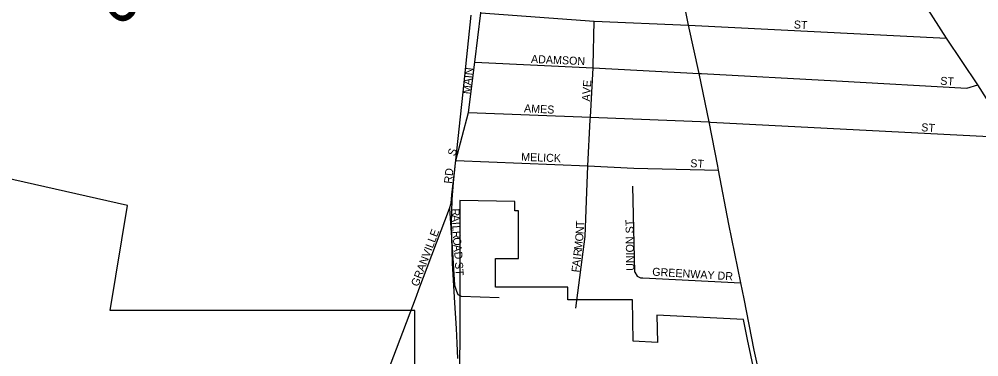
# Model space of a CAD drawing. Extents: x 1759416 to 2214760, y 252598 to 1116833.
# Drawn here: x 1969174 to 1975170, y 863094 to 865203 of the extents above; entities that cross this region are included whole.
import ezdxf

# ---------------------------------------------------------------- set-up
doc = ezdxf.new("R2010")
doc.units = 0
for name, color, linetype in [('GM_X_City_Street', 7, 'Continuous'), ('GM_X_City_Street_Text', 7, 'Continuous'), ('GM_X_Corporation', 7, 'Continuous'), ('GM_X_County_Road', 7, 'Continuous'), ('GM_X_County_Road_Text', 7, 'Continuous'), ('GM_X_Rail_Line', 7, 'Continuous'), ('GM_X_State_Route', 7, 'Continuous'), ('GM_X_Township_Subdivision', 7, 'Continuous'), ('GM_X_Township_Subdivision_Text', 7, 'Continuous')]:
    doc.layers.add(name, color=color, linetype=linetype)

msp = doc.modelspace()

# ---------------------------------------------------------------- linework, layer by layer
at = {"layer": 'GM_X_City_Street'}
for points in [[(1971901.8, 864320.6), (1971982.5, 864620.2), (1972022, 864934), (1972057.9, 865243.3), (1972111.2, 865540), (1972155, 865893.4), (1972162.1, 865925.3), (1972193.4, 866446), (1972206.2, 866741), (1972262.8, 867521.1), (1972322.4, 868170.2), (1972339.7, 868491)], [(1972057.9, 865243.3), (1972767, 865191.3), (1973355.8, 865165.8)], [(1972760.1, 864910.6), (1972767, 865191.3)], [(1973355.8, 865165.8), (1974968.7, 865084.5)], [(1972022, 864934), (1972759.8, 864898.9), (1973423.5, 864863.9), (1973437.5, 864863.1)], [(1972742.3, 864574), (1972743.2, 864589.9), (1972759.8, 864898.9), (1972760.1, 864910.6)], [(1973437.5, 864863.1), (1974281.5, 864817.5), (1975095.7, 864771.6), (1975164.5, 864791.7)], [(1971982.5, 864620.2), (1972743.2, 864589.9), (1973485.8, 864560.5), (1973492.8, 864560.1)], [(1972718.5, 864069), (1972726.9, 864287), (1972742.3, 864574)], [(1973492.8, 864560.1), (1975315.2, 864464.9), (1975365.5, 864474.9)], [(1971671.6, 863514.8), (1971862.5, 864019.4), (1971872.7, 864053.9), (1971877.3, 864106), (1971901.8, 864320.6)], [(1971901.8, 864320.6), (1972726.9, 864287), (1973014.8, 864272.4), (1973544.6, 864259.8)], [(1973020.9, 863623), (1973009.1, 864160.5)], [(1972653.1, 863398.6), (1972709.9, 863845.7), (1972718.5, 864069)], [(1973020.9, 863623), (1973035.2, 863597), (1973056.4, 863587.8), (1973070.5, 863587.1), (1973683.2, 863556.7)]]:
    msp.add_lwpolyline(points, dxfattribs=at)
at = {"layer": 'GM_X_Corporation'}
for points in [[(1969887.5, 856205), (1969900.9, 856970.1), (1970247.9, 856970.1), (1970253.8, 857311), (1969903.4, 857354.1), (1969923.7, 858515.6), (1970944.8, 858515.6), (1971138.7, 858522.4), (1971281.9, 858545.1), (1971468.3, 858595), (1971760.4, 858737.5), (1971854.4, 861428.6), (1970895.4, 861424.6), (1970998.3, 861710.5), (1971053.6, 861710.3), (1971273.4, 862287.3), (1971647.2, 862282), (1971647.2, 863382.1), (1969743.3, 863382.1), (1969851.1, 864039.6), (1968021.7, 864451.6)], [(1973883.5, 862457.7), (1973725.4, 863201.6), (1973700.3, 863326.5), (1973159.2, 863354.8), (1973162.2, 863182.9), (1973011.4, 863190.8), (1973006.9, 863449.1), (1972603.1, 863449.1), (1972603.1, 863528.6), (1972151.1, 863528.6), (1972151.1, 863707.7), (1972294.1, 863707.6), (1972294.1, 864004.7), (1972272.1, 864004.7), (1972272.1, 864064.2), (1971927.9, 864070.1), (1971925.5, 862202.3)]]:
    msp.add_lwpolyline(points, dxfattribs=at)
at = {"layer": 'GM_X_County_Road'}
msp.add_lwpolyline([(1971007.8, 861736.2), (1971428.8, 862874.4), (1971655.8, 863472.8), (1971671.6, 863514.8)], dxfattribs=at)
at = {"layer": 'GM_X_Rail_Line'}
msp.add_lwpolyline([(1971915.9, 863083.9), (1971911.5, 863178.9), (1971906.7, 863271.1), (1971895.4, 863431.4), (1971881.3, 863679.7), (1971874.8, 863925.2), (1971880.2, 864076.3), (1971888.3, 864182.6), (1971899.7, 864303.5), (1971947.7, 864746.6), (1971999, 865227.9)], dxfattribs=at)
at = {"layer": 'GM_X_State_Route'}
for points in [[(1973539.8, 864284.3), (1973485.8, 864560.5), (1973423.5, 864863.9), (1973355.8, 865165.8), (1973294.3, 865478.9), (1973233.1, 865790.5), (1973224.2, 865837), (1973175.2, 866095.4), (1973117.5, 866407.6), (1972970.3, 867124.3), (1972861.7, 867726), (1972842, 867955.9)], [(1975431.9, 864377.9), (1975365.5, 864474.9), (1975164.5, 864791.7), (1974968.7, 865084.5), (1974773.6, 865392.5), (1974543.2, 865759.6), (1974445.1, 865914.2), (1974302.6, 866066.5), (1974028.4, 866389.5), (1973764.1, 866773.9), (1973334, 867326), (1973203.6, 867497.5)], [(1973703.1, 863455.2), (1973683.2, 863556.7), (1973608.7, 863922.6), (1973544.6, 864259.8), (1973539.8, 864284.3)], [(1974016.4, 861971.8), (1974016, 861973.4), (1973953.1, 862292.3), (1973765.7, 863134.9), (1973703.1, 863455.2)]]:
    msp.add_lwpolyline(points, dxfattribs=at)
at = {"layer": 'GM_X_Township_Subdivision'}
msp.add_lwpolyline([(1971862.5, 864019.4), (1971879.6, 863779.1), (1971894.8, 863540.4), (1971906.4, 863504.1), (1971916, 863482.8), (1971936.2, 863473.4), (1972174, 863464.7)], dxfattribs=at)

# ---------------------------------------------------------------- texts
at = {"layer": 'GM_X_City_Street_Text'}
for s, rotation, p in [('ST', 356.42537, (1974013, 865145.4)), ('ADAMSON', 357.54744, (1972371.6, 864929.9)), ('MAIN', 83.79542, (1971992.2, 864732.3)), ('AVE', 86.05688, (1972740.2, 864687.9)), ('ST', 356.42537, (1974928.2, 864793.5)), ('AMES', 357.06605, (1972327.7, 864621.9)), ('ST', 356.42622, (1974809.4, 864503)), ('S', 69.42898, (1971896, 864343)), ('MELICK', 357.84016, (1972309.9, 864318.3)), ('ST', 356.42537, (1973366.2, 864278.7)), ('RD', 83.99338, (1971877.8, 864173.5)), ('N', 87.17813, (1972700.8, 863858.9)), ('T', 87.50479, (1972703, 863903.1)), ('UNION ST', 90.8947, (1973017.4, 863631.1)), ('GRANVILLE', 69.27387, (1971667.2, 863529)), ('O', 84.51888, (1972696.5, 863812.5)), ('M', 83.43598, (1972690.3, 863759)), ('R', 83.42918, (1972685.8, 863719.7)), ('F', 83.45459, (1972674.2, 863619.2)), ('A', 83.42807, (1972678.3, 863654.1)), ('I', 83.43461, (1972683.3, 863697.8)), ('GREENWAY DR', 356.63329, (1973128.5, 863601.1))]:
    msp.add_text(s, height=50, rotation=rotation, dxfattribs=at).set_placement(p)
at = {"layer": 'GM_X_County_Road_Text'}
msp.add_text('C-83', height=300, rotation=314.52137, dxfattribs=at).set_placement((1969225.9, 865766.7))
at = {"layer": 'GM_X_Township_Subdivision_Text'}
for s, rotation, p in [('R', 273.20678, (1971874.6, 864019)), ('A', 273.19318, (1971876.8, 863979.5)), ('I', 273.19196, (1971879.2, 863935.5)), ('L', 273.19187, (1971880.5, 863913.6)), ('R', 273.18253, (1971882.4, 863878.4)), ('O', 273.33195, (1971884.6, 863838.7)), ('A', 275.28886, (1971887.4, 863792.9)), ('D', 276.34587, (1971891.5, 863748.1)), ('ST', 273.57379, (1971896.6, 863684.7))]:
    msp.add_text(s, height=50, rotation=rotation, dxfattribs=at).set_placement(p)

doc.saveas('drawing.dxf')
